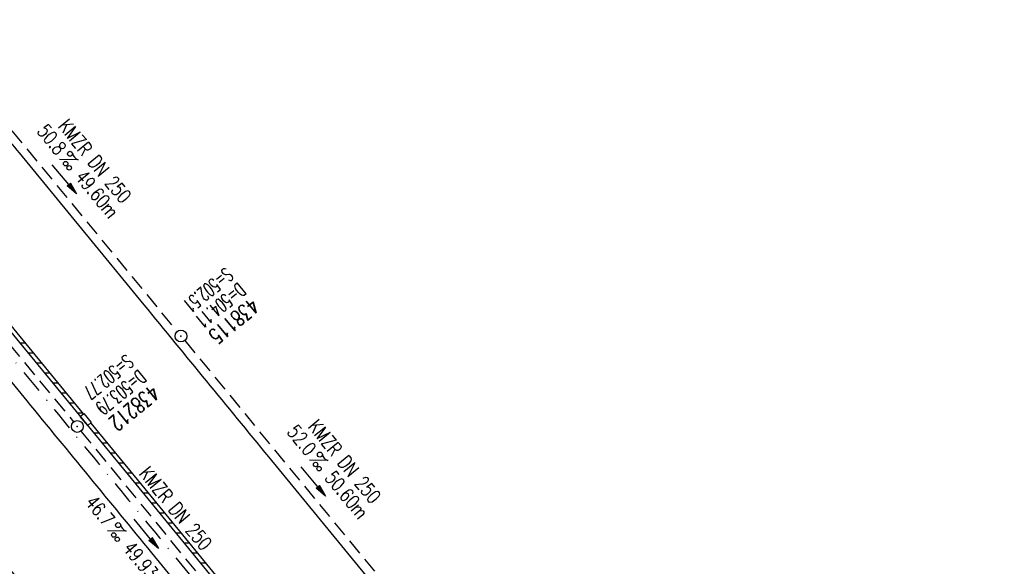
# Model space of a CAD drawing. Extents: x 459406 to 461721, y 413308 to 423218.
# Tile 274 of 276: x 459903 to 460028, y 422559 to 422628. Entities that reach past the tile are written whole.
import ezdxf
from ezdxf.enums import TextEntityAlignment as Align

# ---------------------------------------------------------------- set-up
doc = ezdxf.new("R2010")
doc.units = 0
doc.header["$LTSCALE"] = 2
doc.header["$MEASUREMENT"] = 0
for name, pattern in [('AUSGEZOGEN', [0]), ('GESTRICH-X2', [1.5, 1, -0.5]), ('STRICHPT-X3', [3, 1.5, -0.75, 0, -0.75])]:
    doc.linetypes.add(name, pattern=pattern)
doc.layers.get('0').update_dxf_attribs({"linetype": 'AUSGEZOGEN'})
for name, color, linetype in [('ACHSE', 1, 'STRICHPT-X3'), ('FBR', 8, 'CONTINUOUS'), ('KANAL', 7, 'GESTRICH-X2'), ('PFEIL', 7, 'CONTINUOUS'), ('RINNE', 200, 'CONTINUOUS'), ('SCHACHTNR', 6, 'CONTINUOUS'), ('SCHSYMBOL', 7, 'AUSGEZOGEN'), ('TEXTO', 4, 'CONTINUOUS'), ('TEXTU', 4, 'CONTINUOUS')]:
    doc.layers.add(name, color=color, linetype=linetype)
doc.styles.add('ROMANS', font='romans.shx', dxfattribs={"width": 0.8})

# ---------------------------------------------------------------- blocks, each defined once
blk = doc.blocks.new('GST')
at = {"color": 0}
blk.add_circle((0, 0), 0.75, dxfattribs=at)
blk.add_point((0, 0), dxfattribs=at)
blk = doc.blocks.new('10')
blk.add_blockref('GST', (0, 0))
blk = doc.blocks.new('PROM')
blk.add_line((1.57, 1.82), (0.02, 0.02))
for centre, radius in [((0.32, 1.51), 0.317), ((0.94, 0.29), 0.283), ((1.64, 0.29), 0.283)]:
    blk.add_circle(centre, radius)
blk.add_arc((0.99, 2.68), 1.03, 239.1414, 303.3549)
blk = doc.blocks.new('PFEIL2')
at = {"color": 0}
for p, q in [((0.88, 0), (-2.4, -0.01)), ((0.88, -0.27), (0.88, 0.28)), ((0.88, 0.28), (2.43, 0.01)), ((0.91, 0.27), (0.88, 0.26)), ((0.97, 0.26), (0.88, 0.25)), ((1.02, 0.25), (0.88, 0.23)), ((1.07, 0.24), (0.88, 0.21)), ((1.13, 0.23), (0.88, 0.19)), ((1.18, 0.22), (0.88, 0.17)), ((1.24, 0.21), (0.88, 0.15)), ((1.29, 0.21), (0.88, 0.14)), ((1.34, 0.2), (0.88, 0.12)), ((1.4, 0.19), (0.88, 0.1)), ((1.45, 0.18), (0.88, 0.08)), ((1.51, 0.17), (0.88, 0.06)), ((1.56, 0.16), (0.88, 0.04)), ((1.61, 0.15), (0.88, 0.02)), ((1.67, 0.14), (0.88, 0.01)), ((1.72, 0.13), (0.88, -0.01)), ((1.78, 0.12), (0.88, -0.03)), ((1.83, 0.11), (0.88, -0.05)), ((1.88, 0.1), (0.88, -0.07)), ((1.94, 0.09), (0.88, -0.09)), ((2.05, 0.08), (0.88, -0.12)), ((1.99, 0.08), (0.88, -0.11)), ((2.1, 0.07), (0.88, -0.14)), ((2.15, 0.06), (0.88, -0.16)), ((2.21, 0.05), (0.88, -0.18)), ((2.26, 0.04), (0.88, -0.2)), ((2.32, 0.03), (0.88, -0.22)), ((2.37, 0.02), (0.88, -0.23)), ((2.42, 0.01), (0.88, -0.25)), ((2.43, 0.01), (0.88, -0.27))]:
    blk.add_line(p, q, dxfattribs=at)

msp = doc.modelspace()

# ---------------------------------------------------------------- linework, layer by layer
at = {"layer": 'ACHSE', "flags": 128}
msp.add_lwpolyline([(459426.66, 423071.8), (459434.7, 423063.96, 0.000009), (459443.64, 423055.23, -0.000014), (459452.58, 423046.49), (459470.47, 423029.03), (459488.36, 423011.57, 0.000028), (459497.3, 423002.83, -0.000019), (459506.25, 422994.1, -0.00001), (459515.19, 422985.37, 0.00001), (459524.14, 422976.64, 0.000005), (459533.08, 422967.9, -0.000014), (459542.03, 422959.17), (459559.91, 422941.71), (459577.8, 422924.24, 0.000014), (459586.74, 422915.51, -0.000007), (459595.69, 422906.78, -0.000007), (459604.63, 422898.05, 0.000014), (459613.58, 422889.31), (459631.47, 422871.85), (459649.35, 422854.38), (459667.24, 422836.92), (459685.13, 422819.45, 0.000014), (459694.07, 422810.72, -0.000007), (459703.02, 422801.99), (459720.91, 422784.53, 0.000016), (459724.89, 422780.63, -0.000005), (459728.88, 422776.74, -0.000854), (459731.57, 422774.11, -0.000319), (459738.76, 422767.03, -0.002071), (459745.75, 422760.08, -0.001348), (459756.42, 422749.33, -0.001735), (459764.66, 422740.93, -0.001541), (459773.86, 422731.42, -0.001535), (459782.49, 422722.39, -0.001533), (459791.08, 422713.29, -0.001538), (459799.62, 422704.14, -0.001542), (459808.08, 422694.96, -0.001544), (459816.48, 422685.73, -0.001539), (459824.84, 422676.42, -0.001534), (459833.15, 422667.06, -0.001539), (459841.38, 422657.67, -0.001538), (459850.2, 422647.48, -0.001798), (459857.69, 422638.72, -0.001274), (459867.54, 422627.04, -0.002004), (459873.76, 422619.57, -0.000175), (459878.95, 422613.28, -0.000644), (459880.36, 422611.57, -0.000005), (459885, 422605.91, 0.000011), (459889.63, 422600.26), (459905.49, 422580.93, -0.000007), (459913.42, 422571.26, 0.000013), (459921.34, 422561.6), (459937.2, 422542.27), (459953.05, 422522.94, -0.000013), (459960.98, 422513.28, 0.000013), (459968.91, 422503.61), (459984.76, 422484.28), (460000.62, 422464.95), (460016.47, 422445.62, -0.000013), (460024.4, 422435.96, 0.000013), (460032.33, 422426.29), (460048.18, 422406.97), (460064.04, 422387.64), (460079.89, 422368.31, -0.000013), (460087.82, 422358.64, 0.000013), (460095.75, 422348.98), (460111.6, 422329.65), (460127.46, 422310.32, -0.000007), (460128.88, 422308.58, -0.000001), (460143.31, 422290.99, -0.000002), (460151.24, 422281.32, 0.000015), (460159.17, 422271.66), (460175.02, 422252.33), (460190.88, 422233, -0.000013), (460198.81, 422223.34, 0.000013), (460206.73, 422213.67), (460222.59, 422194.34), (460238.44, 422175.01), (460254.3, 422155.68, -0.000013), (460262.23, 422146.02, 0.000006), (460270.15, 422136.35, 0.000006), (460286.01, 422117.03, -0.000004), (460301.86, 422097.7, -0.000002), (460317.72, 422078.37, 0.000003), (460333.57, 422059.04, 0.000003), (460349.43, 422039.71, -0.000003), (460365.28, 422020.38, -0.000003), (460381.14, 422001.05, 0.000002), (460396.99, 421981.72, 0.000004), (460412.85, 421962.39, -0.000004), (460428.7, 421943.06, -0.00001), (460444.56, 421923.73, 0.000007), (460460.41, 421904.4, 0.000007), (460476.27, 421885.08, -0.000009), (460492.12, 421865.75, -0.000004), (460500.05, 421856.08, 0.000013), (460507.98, 421846.42), (460523.83, 421827.09), (460539.69, 421807.76, -0.000013), (460547.61, 421798.09, 0.000013), (460555.54, 421788.43), (460571.4, 421769.1), (460587.25, 421749.77, -0.000006), (460593.29, 421742.41, -0.000005), (460600.58, 421733.52, -0.000221), (460600.79, 421733.26, -0.00002), (460603.1, 421730.44, -0.001396), (460609.31, 421722.81, -0.000905), (460618.83, 421711.01, -0.001598), (460625.68, 421702.42, -0.001252), (460634.36, 421691.41, -0.001248), (460642.05, 421681.57, -0.001247), (460649.7, 421671.67, -0.001249), (460657.3, 421661.73, -0.001252), (460664.84, 421651.78, -0.001254), (460672.33, 421641.77, -0.001254), (460679.77, 421631.73, -0.001248), (460687.16, 421621.65, -0.001247), (460694.51, 421611.53, -0.001248), (460701.8, 421601.38, -0.001248), (460709.04, 421591.19, -0.001255), (460716.23, 421580.97, -0.001255), (460723.37, 421570.71, -0.001253), (460730.46, 421560.4, -0.001254), (460737.49, 421550.08, -0.001245), (460744.47, 421539.73, -0.001241), (460751.41, 421529.31, -0.001249), (460758.31, 421518.84, -0.001258), (460765.12, 421508.4, -0.001258), (460771.86, 421497.94, -0.001248), (460778.61, 421487.36, -0.001243), (460785.3, 421476.76, -0.00125), (460791.9, 421466.18, -0.001256), (460798.46, 421455.55, -0.001254), (460804.97, 421444.87, -0.00125), (460811.43, 421434.16, -0.001251), (460817.84, 421423.43, -0.001246), (460824.18, 421412.67, -0.001245), (460830.48, 421401.87, -0.001251), (460836.73, 421391.03, -0.001252), (460842.91, 421380.18, -0.001256), (460849.04, 421369.28, -0.001256), (460855.12, 421358.36, -0.001246), (460861.13, 421347.43, -0.001241), (460867.11, 421336.42, -0.001247), (460873.04, 421325.39, -0.001253), (460878.89, 421314.37, -0.001261), (460884.68, 421303.32, -0.001257), (460890.44, 421292.2, -0.001248), (460896.13, 421281.06, -0.00125), (460901.76, 421269.91, -0.001246), (460907.35, 421258.72, -0.001246), (460912.87, 421247.52, -0.001249), (460918.33, 421236.28, -0.001248), (460923.75, 421225.01, -0.001253), (460929.1, 421213.72, -0.001251), (460934.41, 421202.39, -0.001254), (460939.65, 421191.04, -0.001255), (460944.83, 421179.67, -0.001251), (460949.96, 421168.27, -0.001252), (460955.03, 421156.85, -0.001247), (460960.05, 421145.4, -0.001247), (460965, 421133.92, -0.001248), (460969.9, 421122.43, -0.001246), (460974.75, 421110.9, -0.001255), (460979.54, 421099.33, -0.00126), (460984.26, 421087.78, -0.001252), (460988.91, 421076.22, -0.001243), (460993.53, 421064.56, -0.001243), (460998.11, 421052.87, -0.001254), (461002.58, 421041.26, -0.001259), (461007, 421029.6, -0.001252), (461011.39, 421017.86, -0.001245), (461015.72, 421006.11, -0.001249), (461019.97, 420994.38, -0.00125), (461024.17, 420982.61, -0.001249), (461028.31, 420970.81, -0.00125), (461032.39, 420959.01, -0.001248), (461036.42, 420947.16, -0.001254), (461040.39, 420935.29, -0.001259), (461044.29, 420923.43, -0.001252), (461048.13, 420911.58, -0.001245), (461051.92, 420899.63, -0.001244), (461055.66, 420887.66, -0.001252), (461059.32, 420875.75, -0.001256), (461062.91, 420863.81, -0.001249), (461066.47, 420851.79, -0.001248), (461069.97, 420839.76, -0.001254), (461073.39, 420827.77, -0.001253), (461076.75, 420815.75, -0.001249), (461080.06, 420803.67, -0.001247), (461083.31, 420791.58, -0.001252), (461086.49, 420779.52, -0.001251), (461089.61, 420767.44, -0.001245), (461092.68, 420755.29, -0.001248), (461095.69, 420743.15, -0.001251), (461098.63, 420731.01, -0.001257), (461101.69, 420718.09, -0.001425), (461104.33, 420706.67, -0.001081), (461107.66, 420691.93, -0.001652), (461109.79, 420682.28, -0.000251), (461111.91, 420672.48, -0.000696), (461112.67, 420668.95, -0.000002), (461114.48, 420660.43, -0.000008), (461115.03, 420657.83), (461120.24, 420633.38), (461125.45, 420608.93), (461130.65, 420584.48), (461135.85, 420560.02, -0.000004), (461138.46, 420547.8, 0.000004), (461141.06, 420535.57), (461146.27, 420511.12), (461151.47, 420486.67), (461161.88, 420437.76)], format="xyb", dxfattribs=at)
at = {"layer": 'FBR', "flags": 128}
for points in [[(460260.68, 422144.75, 0.000006), (460268.61, 422135.09, 0.000006), (460284.46, 422115.76, -0.000004), (460300.32, 422096.43, -0.000002), (460316.17, 422077.1, 0.000003), (460332.03, 422057.77, 0.000003), (460347.88, 422038.44, -0.000003), (460363.74, 422019.11, -0.000003), (460379.59, 421999.78, 0.000002), (460395.45, 421980.45, 0.000004), (460411.3, 421961.12, -0.000004), (460427.16, 421941.79, -0.000003)], [(460156.65, 422301.93, -0.000002), (460164.58, 422292.26, 0.000015)], [(460141.77, 422289.72, -0.000002), (460149.69, 422280.06, 0.000015)], [(459893.7, 422622.51, -0.000005), (459898.33, 422616.85, 0.000011), (459902.97, 422611.2), (459918.83, 422591.87, -0.000007), (459926.75, 422582.2, 0.000013), (459934.68, 422572.54), (459950.54, 422553.21), (459966.39, 422533.88, -0.000013), (459974.32, 422524.22, 0.000013), (459982.25, 422514.55), (459998.1, 422495.22), (460013.96, 422475.89), (460029.81, 422456.56, -0.000013), (460037.74, 422446.9, 0.000013), (460045.67, 422437.23)], [(459878.81, 422610.3, -0.000005), (459883.45, 422604.64, 0.000011), (459888.09, 422598.99), (459903.94, 422579.66, -0.000007), (459911.87, 422570, 0.000013), (459919.8, 422560.33), (459935.65, 422541), (459951.51, 422521.67, -0.000013), (459959.44, 422512.01, 0.000013), (459967.36, 422502.34), (459983.22, 422483.01), (459999.07, 422463.68), (460014.93, 422444.36, -0.000013), (460022.86, 422434.69, 0.000013), (460030.78, 422425.03)]]:
    msp.add_lwpolyline(points, format="xyb", dxfattribs=at)
at = {"layer": 'FBR'}
for points in [[(460129.98, 422280.05, -0.000002), (460137.9, 422270.38, 0.000015)], [(459867.02, 422600.63, -0.000005), (459871.66, 422594.97, 0.000011), (459876.3, 422589.32)], [(459892.15, 422569.99, -0.000007), (459900.08, 422560.32, 0.000013), (459908.01, 422550.66), (459923.86, 422531.33), (459939.72, 422512, -0.000013), (459947.64, 422502.34, 0.000013), (459955.57, 422492.67), (459971.43, 422473.34), (459987.28, 422454.01)]]:
    msp.add_lwpolyline(points, format="xyb", dxfattribs=at)
at = {"layer": 'KANAL'}
for p, q in [((459892.5, 422625.59), (459923.06, 422588.47)), ((459878.84, 422614.59), (459909.91, 422576.97)), ((459924.03, 422587.31), (459955.22, 422549.41)), ((459910.84, 422575.81), (459941.53, 422538.34))]:
    msp.add_line(p, q, dxfattribs=at)
at = {"layer": 'RINNE'}
for p, q in [((459903.07, 422587.03), (459903.73, 422587.02)), ((459904.11, 422585.76), (459904.77, 422585.75)), ((459905.16, 422584.49), (459905.81, 422584.47)), ((459906.2, 422583.22), (459906.86, 422583.2)), ((459907.24, 422581.94), (459907.9, 422581.93)), ((459908.28, 422580.67), (459908.94, 422580.66)), ((459909.33, 422579.4), (459909.98, 422579.39)), ((459910.37, 422578.13), (459911.03, 422578.12)), ((459912.46, 422575.59), (459913.11, 422575.57)), ((459913.5, 422574.32), (459914.16, 422574.3)), ((459914.54, 422573.04), (459915.2, 422573.03)), ((459915.59, 422571.77), (459916.24, 422571.76)), ((459916.63, 422570.5), (459917.29, 422570.49)), ((459917.67, 422569.23), (459918.33, 422569.22)), ((459918.72, 422567.96), (459919.37, 422567.94)), ((459919.76, 422566.69), (459920.41, 422566.67)), ((459920.8, 422565.41), (459921.46, 422565.4)), ((459921.84, 422564.14), (459922.5, 422564.13)), ((459922.88, 422562.87), (459923.54, 422562.86)), ((459923.92, 422561.6), (459924.58, 422561.59)), ((459924.97, 422560.33), (459925.62, 422560.31)), ((459926.01, 422559.06), (459926.66, 422559.04))]:
    msp.add_line(p, q, dxfattribs=at)
for points in [[(459787.44, 422720.22), (459805.27, 422701.05), (459813.82, 422691.7), (459822.68, 422681.89), (459839.89, 422662.49), (459840.46, 422661.85), (459847.1, 422654.22), (459855.27, 422644.71), (459872.32, 422624.42), (459879.33, 422615.91), (459887.65, 422605.84), (459895.2, 422596.63), (459903.04, 422587.06), (459911.22, 422577.09), (459918.18, 422568.6), (459927.18, 422557.62), (459935.7, 422547.23), (459942.44, 422539.09)], [(459880.18, 422615.67), (459888.03, 422606.15), (459895.58, 422596.94), (459903.43, 422587.38), (459911.13, 422577.99)], [(459912.09, 422576.83), (459918.57, 422568.92), (459927.57, 422557.94), (459936.08, 422547.54), (459942.78, 422539.37)]]:
    msp.add_lwpolyline(points, dxfattribs=at)
at = {"layer": 'SCHSYMBOL'}
msp.add_lwpolyline([(459911.7, 422576.51), (459910.75, 422577.67), (459911.2, 422578.04), (459912.15, 422576.88)], close=True, dxfattribs=at)

# ---------------------------------------------------------------- block references
at = {"layer": 'PFEIL'}
for p, rotation in [((459908.72, 422607.84), 309.4713), ((459940.38, 422569.39), 309.4461), ((459919.14, 422562.74), 309.3188000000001)]:
    msp.add_blockref('PFEIL2', p, dxfattribs=dict(at, rotation=rotation))
at = {"layer": 'SCHSYMBOL'}
for name, p, rotation in [('10', (459923.55, 422587.89), 309.3605), ('GST', (459910.37, 422576.39), 129.3605000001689)]:
    msp.add_blockref(name, p, dxfattribs=dict(at, rotation=rotation))
at = {"layer": 'TEXTU'}
for p, rotation in [((459908.08, 422610.37), 309.4713), ((459939.85, 422572.1), 309.4461), ((459914.19, 422563.13), 309.3188000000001)]:
    msp.add_blockref('PROM', p, dxfattribs=dict(at, rotation=rotation))

# ---------------------------------------------------------------- texts
at = {"layer": 'SCHACHTNR', "style": 'ROMANS'}
for s, height, width, p in [('S=502.51', 1.8, 0.6, (459929.25, 422596.72)), ('D=504.11', 1.8, 0.6, (459930.84, 422594.78)), ('438115', 2, 0.7, (459932.44, 422592.84)), ('S=502.77', 1.8, 0.6, (459916.57, 422585.66)), ('D=503.79', 1.8, 0.6, (459918.16, 422583.72)), ('438212', 2, 0.7, (459919.76, 422581.79))]:
    msp.add_text(s, height=height, rotation=219.3605, dxfattribs=dict(at, width=width)).set_placement(p)
at = {"layer": 'TEXTO', "style": 'ROMANS', "width": 0.75}
for rotation, p in [(309.4713, (459911.92, 422609.57)), (309.4461, (459943.67, 422571.36)), (309.3188, (459922.19, 422565.4))]:
    msp.add_text('KMZR DN 250', height=1.8, rotation=rotation, dxfattribs=at).set_placement(p, align=Align.CENTER)
at = {"layer": 'TEXTU', "style": 'ROMANS', "width": 0.75}
for s, rotation, p in [('50.8', 309.4713, (459905.16, 422613.89)), ('49.60m', 309.4713, (459910, 422608.05)), ('52.0', 309.4461, (459936.93, 422575.64)), ('50.60m', 309.4461, (459941.74, 422569.8)), ('46.7', 309.3188, (459911.28, 422566.66)), ('49.93m', 309.3188, (459916.09, 422560.82))]:
    msp.add_text(s, height=1.8, rotation=rotation, dxfattribs=at).set_placement(p)

doc.saveas('drawing.dxf')
